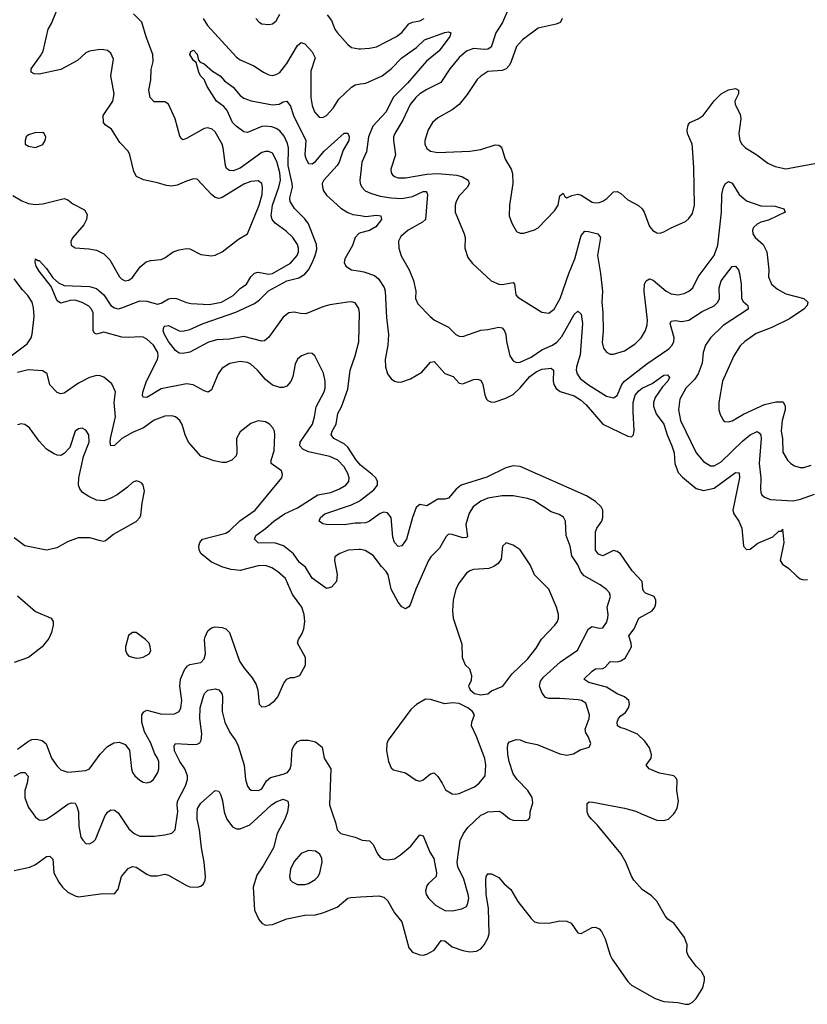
# Model space of a CAD drawing. Header units: inches. Extents: x 1839270 to 1929235, y 762242 to 910350.
# Tile 284 of 362: x 1858102 to 1862489, y 898938 to 904423. Entities that reach past the tile are written whole.
import ezdxf

# ---------------------------------------------------------------- set-up
doc = ezdxf.new("R2010")
doc.units = ezdxf.units.IN
doc.header["$MEASUREMENT"] = 0
for name, color, linetype in [('B8859', 7, 'Continuous'), ('B8869', 7, 'Continuous'), ('B8950', 7, 'Continuous'), ('B8960', 7, 'Continuous')]:
    doc.layers.add(name, color=color, linetype=linetype)

msp = doc.modelspace()

# ---------------------------------------------------------------- linework, layer by layer
at = {"layer": 'B8859', "color": 5}
for points, elevation in [([(1858070, 899684.2), (1858157.2, 899702.8), (1858190, 899716.8), (1858250, 899760.6), (1858270, 899763.6), (1858285.9, 899745.9), (1858291.1, 899670), (1858318.9, 899618.9), (1858340.8, 899590), (1858370, 899562.8), (1858410, 899541.6), (1858430, 899537.2), (1858563.9, 899556.1), (1858630, 899553.4), (1858650, 899578.8), (1858669.1, 899650.9), (1858705.2, 899694.8), (1858730, 899706.5), (1858750, 899702.8), (1858810, 899662.8), (1858830, 899654.6), (1858867, 899653), (1858910, 899662.3), (1858930, 899657.8), (1859030, 899599), (1859050, 899591.6), (1859090, 899590.3), (1859110, 899596.9), (1859125.1, 899610), (1859134.8, 899630), (1859136.8, 899650), (1859129.9, 899730), (1859113.5, 899810), (1859103.2, 899910), (1859089.4, 899970), (1859090.4, 900000)], 620), ([(1858175.8, 900000), (1858190, 899980.5), (1858210, 899964.9), (1858230, 899963.1), (1858250, 899969), (1858294.6, 900000)], 640), ([(1858429.5, 900000), (1858430.2, 899930), (1858442.8, 899870), (1858452.4, 899852.4), (1858470, 899834.4), (1858490, 899832), (1858510, 899842.4), (1858523.1, 899856.9), (1858578.5, 899990), (1858584.7, 900000)], 640), ([(1858653.3, 900000), (1858710, 899916), (1858739.5, 899890), (1858770, 899874.9), (1858850, 899873.8), (1858910, 899882), (1858950, 899891.7), (1858968.3, 899910), (1858980.4, 900000)], 640), ([(1859244.8, 900000), (1859256, 899970), (1859287, 899927), (1859310, 899914.7), (1859330, 899915.4), (1859383, 899937), (1859451.1, 900000)], 620), ([(1859589.7, 900000), (1859578.2, 899970), (1859535.8, 899890), (1859515.5, 899810), (1859458, 899710), (1859422.4, 899657.6), (1859401.4, 899590), (1859410, 899463), (1859434.6, 899410), (1859450, 899390.4), (1859470, 899379.6), (1859510, 899382.6), (1859590, 899414), (1859690, 899433.7), (1859750, 899436.2), (1859790, 899447.3), (1859870, 899479.7), (1859930, 899528.9), (1859946.3, 899533.7), (1860000, 899536.8)], 620), ([(1859844.4, 900000), (1859861.6, 899950), (1859870.7, 899910), (1859890.4, 899890.4), (1859970, 899868.9), (1860000, 899856.2)], 640)]:
    msp.add_lwpolyline(points, dxfattribs=dict(at, elevation=elevation))
at = {"layer": 'B8859', "color": 5, "elevation": 640}
msp.add_lwpolyline([(1859710, 899794.3), (1859670, 899777.2), (1859630, 899733.6), (1859610.3, 899690), (1859604.2, 899650), (1859610.5, 899630), (1859619.9, 899619.9), (1859650, 899605.7), (1859690, 899605.7), (1859710, 899610.4), (1859747.3, 899632.7), (1859765.1, 899650), (1859774.3, 899670), (1859786.3, 899730), (1859784.2, 899750), (1859773.9, 899773.9), (1859750, 899792)], close=True, dxfattribs=at)
at = {"layer": 'B8869', "color": 5}
for points, elevation in [([(1860000, 899856.2), (1860010, 899852), (1860050, 899848.2), (1860070, 899827.7), (1860095.6, 899775.6), (1860110, 899757.4), (1860127.4, 899747.4), (1860150, 899743.2), (1860190, 899749.3), (1860223, 899770), (1860280.9, 899819.1), (1860330, 899881.3), (1860350, 899877.1), (1860386.1, 899786.1), (1860408.8, 899750), (1860423.1, 899670), (1860420.9, 899650), (1860377, 899610), (1860370, 899598), (1860361.3, 899570), (1860365.2, 899550), (1860378.4, 899530), (1860418.7, 899490), (1860470, 899461.3), (1860510, 899459.6), (1860564, 899470), (1860590, 899483), (1860597.7, 899502.3), (1860603.2, 899530), (1860600.2, 899550), (1860575, 899635), (1860543.1, 899703.1), (1860538, 899730), (1860555.2, 899850), (1860573.9, 899890), (1860597.1, 899922.9), (1860670, 899990.9), (1860689.7, 900000)], 640), ([(1860000, 899536.8), (1860102.7, 899542.7), (1860130, 899534.7), (1860150, 899516), (1860190, 899446.7), (1860230, 899397), (1860270, 899251.8), (1860290, 899229.3), (1860330, 899212.7), (1860350, 899212), (1860370, 899217.8), (1860410, 899239), (1860450, 899293.4), (1860470, 899291.8), (1860510, 899258.2), (1860570, 899237.2), (1860610, 899230.2), (1860645.4, 899234.6), (1860670, 899246.7), (1860689.7, 899270), (1860710, 899306), (1860717.7, 899330), (1860713.8, 899473.8), (1860700.9, 899550), (1860699.1, 899630), (1860700.5, 899650), (1860710, 899664.9), (1860730, 899665.3), (1860770, 899644.4), (1860801.1, 899610), (1860838.1, 899578.1), (1860877.2, 899510), (1860950, 899416.5), (1860970, 899397.4), (1860990, 899391.6), (1861049.6, 899390.4), (1861110, 899402.4), (1861150, 899400.4), (1861173, 899390), (1861210, 899336.3), (1861230, 899333), (1861290, 899366.4), (1861310, 899368.2), (1861330, 899359.1), (1861343.1, 899343.1), (1861362.8, 899302.8), (1861391.2, 899211.2), (1861402.3, 899190), (1861490, 899064.9), (1861510, 899043.8), (1861641.5, 898970), (1861690, 898953.2), (1861767.2, 898947.2), (1861810, 898938), (1861830, 898939.7), (1861850, 898950.2), (1861870, 898970.2), (1861907.2, 899030), (1861916.5, 899070), (1861916.5, 899090), (1861900.4, 899120.4), (1861870, 899149.7), (1861825.8, 899210), (1861818.5, 899230), (1861820.7, 899270), (1861805.8, 899310), (1861747.4, 899387.4), (1861711.8, 899411.8), (1861696.8, 899430), (1861650, 899513.3), (1861621.8, 899541.8), (1861570, 899578), (1861523.4, 899630), (1861510, 899651.2), (1861478.8, 899730), (1861450, 899777.3), (1861318.2, 899938.2), (1861286.8, 899970), (1861270.8, 899990), (1861267.1, 900000)], 620), ([(1860796.3, 900000), (1860830, 899972), (1860850, 899963.7), (1860918.4, 899961.6), (1860934.2, 899965.8), (1860943.2, 899976.8), (1860945.2, 900000)], 640), ([(1861565.2, 900000), (1861650, 899963.5), (1861690, 899961.8), (1861715.1, 899970), (1861745.8, 900000)], 620)]:
    msp.add_lwpolyline(points, dxfattribs=dict(at, elevation=elevation))
at = {"layer": 'B8950', "color": 5}
for points, elevation in [([(1858063.7, 903443.7), (1858113.7, 903413.7), (1858150, 903399), (1858190, 903393.4), (1858230, 903397.6), (1858350, 903426.4), (1858370, 903419.3), (1858397.5, 903397.5), (1858463.4, 903363.4), (1858477, 903337), (1858474.4, 903310), (1858458.9, 903281.1), (1858398.4, 903210), (1858386.7, 903190), (1858387.4, 903167.4), (1858410, 903153), (1858486.9, 903146.9), (1858530, 903138.4), (1858570, 903119.5), (1858604.5, 903084.5), (1858657, 902990), (1858670, 902977), (1858690, 902969), (1858710, 902972.9), (1858730, 902986.3), (1858772.8, 903047.2), (1858805.6, 903074.4), (1858830, 903081.5), (1858890, 903087.6), (1858910, 903096.5), (1858957, 903130), (1858990, 903141.8), (1859030, 903149.1), (1859050, 903145.8), (1859110, 903115.3), (1859170, 903108.4), (1859190, 903110.4), (1859230, 903130.4), (1859320.1, 903199.9), (1859370, 903230.5), (1859435.9, 903390), (1859451.6, 903450), (1859455, 903490), (1859450.4, 903510.4), (1859430, 903525.5), (1859390, 903522), (1859350, 903505.9), (1859230, 903433.1), (1859210, 903427.2), (1859190, 903432.2), (1859170, 903449.8), (1859090, 903535.1), (1859070, 903536.8), (1859030, 903524.4), (1858979, 903501), (1858950, 903494.9), (1858918.7, 903498.7), (1858870, 903514.5), (1858791, 903531), (1858752.7, 903550), (1858737.7, 903577.7), (1858715.1, 903670), (1858706.3, 903690), (1858659.8, 903739.8), (1858613.8, 903813.8), (1858577.5, 903837.5), (1858568, 903850), (1858566.6, 903890), (1858619.7, 903970), (1858628.4, 904010), (1858609.7, 904110), (1858623.6, 904203.6), (1858610, 904236), (1858590, 904251.6), (1858570, 904255.6), (1858550, 904256.9), (1858490, 904246.9), (1858470, 904237.7), (1858423.6, 904196.4), (1858330, 904144.9), (1858210, 904119.7), (1858182.2, 904122.2), (1858166, 904130), (1858164.7, 904150), (1858218.1, 904221.9), (1858231.4, 904248.6), (1858260.3, 904370), (1858278.8, 904401.2), (1858306, 904470)], 660), ([(1860000, 901470.8), (1859992, 901472), (1859931.7, 901468.3), (1859885.5, 901450), (1859863.8, 901436.2), (1859857.6, 901430), (1859855.6, 901410), (1859870, 901332), (1859867.3, 901292.7), (1859837.7, 901262.3), (1859810, 901253.5), (1859730, 901311.6), (1859693.3, 901373.3), (1859660, 901400), (1859627, 901447), (1859572, 901492), (1859526.9, 901506.9), (1859429.1, 901509.1), (1859409.8, 901530), (1859416.9, 901550), (1859470, 901588.4), (1859517.2, 901630), (1859576.4, 901670), (1859650, 901703.9), (1859763, 901777), (1859834, 901790), (1859883, 901810), (1859918.3, 901830), (1859934.6, 901850), (1859937.3, 901870), (1859930, 901895.4), (1859910, 901932.8), (1859874.5, 901970), (1859830, 901990.5), (1859710, 902014.9), (1859678.7, 902030), (1859662.3, 902050), (1859663.7, 902070), (1859731.9, 902170), (1859744.7, 902210), (1859754, 902266), (1859796.8, 902350), (1859802.7, 902370), (1859803.1, 902410), (1859793.5, 902453.5), (1859745.2, 902550), (1859730, 902562.7), (1859710, 902564.5), (1859671, 902550), (1859650, 902532.3), (1859635.8, 902504.2), (1859623.7, 902436.3), (1859612.7, 902407.3), (1859590, 902381.3), (1859570, 902374.3), (1859550, 902373.7), (1859510, 902387), (1859470, 902418.9), (1859426, 902470), (1859390, 902503.7), (1859370, 902513.3), (1859330, 902518.4), (1859272.2, 902507.8), (1859230, 902482.7), (1859207.7, 902450), (1859170, 902361.2), (1859152.2, 902347.8), (1859130, 902354.7), (1859068.6, 902388.6), (1859030, 902395), (1858890, 902366.3), (1858810, 902319.3), (1858790, 902319.6), (1858785.3, 902330), (1858787.4, 902347.4), (1858807.5, 902410), (1858869.9, 902530), (1858873.2, 902550), (1858870.4, 902570), (1858847.3, 902610), (1858810, 902643.6), (1858790, 902653.7), (1858770, 902657.1), (1858710, 902652.3), (1858670, 902654.2), (1858570, 902682.9), (1858530, 902671.2), (1858517.4, 902677.4), (1858510, 902689.2), (1858511.1, 902790), (1858501.3, 902810), (1858486.5, 902826.5), (1858450, 902847.1), (1858410, 902859.9), (1858381.9, 902858.1), (1858330, 902843.5), (1858310, 902857.6), (1858276.6, 902936.6), (1858210, 903021.6), (1858194, 903050), (1858188, 903072), (1858190, 903090.8), (1858202, 903082), (1858210, 903082), (1858250, 903036.4), (1858285.9, 902985.9), (1858317, 902957), (1858350, 902942.4), (1858490, 902937.6), (1858530, 902925.7), (1858570, 902890.8), (1858610, 902831.6), (1858630, 902817), (1858650, 902813), (1858670, 902817.1), (1858770, 902857.2), (1858810, 902854.5), (1858870, 902838.2), (1858890, 902843.5), (1858930, 902867.8), (1858950, 902872.5), (1858974.4, 902870), (1859030, 902848.4), (1859057.4, 902842.6), (1859156.8, 902836.8), (1859225.4, 902850), (1859290, 902887.1), (1859330, 902925), (1859364.2, 902950), (1859390, 902990.2), (1859410, 903010.2), (1859430, 903016.3), (1859490, 903005.5), (1859510, 903008.5), (1859610, 903066.9), (1859647.5, 903110), (1859655, 903130), (1859654.7, 903150), (1859649, 903170), (1859623.1, 903210), (1859585.4, 903245.4), (1859524.8, 903290), (1859507.8, 903310), (1859503.2, 903330), (1859509.9, 903390), (1859544.7, 903490), (1859553.9, 903530), (1859551.2, 903570), (1859533.6, 903633.6), (1859510, 903678.7), (1859490, 903688.9), (1859470, 903688.9), (1859450, 903682.5), (1859330, 903595.9), (1859290, 903580.2), (1859270, 903582.2), (1859254.5, 903594.5), (1859247.2, 903610), (1859235.8, 903710), (1859229.2, 903730), (1859190, 903798.9), (1859173.9, 903813.9), (1859150, 903820.8), (1859130, 903817.4), (1859030, 903760.5), (1859010, 903754.5), (1859001.4, 903761.4), (1858994.1, 903774.1), (1858967.1, 903870), (1858930, 903953.3), (1858910, 903965.7), (1858850, 903966.3), (1858827.8, 903990), (1858821.5, 904030), (1858832, 904088), (1858834.8, 904145.2), (1858844.6, 904190), (1858843.9, 904230), (1858806.7, 904326.7), (1858781.6, 904410), (1858736.4, 904456.4)], 640), ([(1859416.3, 904430), (1859434.8, 904410), (1859450, 904400.5), (1859490, 904395.5), (1859510, 904400.5), (1859530, 904417.3), (1859550, 904453.4)], 660), ([(1859814.7, 904450), (1859839.1, 904419.1), (1859857.7, 904370), (1859870, 904352.2), (1859930, 904284.9), (1859950, 904268.2), (1859990, 904260.9), (1860000, 904261.4)], 660), ([(1859123.2, 904430), (1859146.9, 904390), (1859310, 904214.3), (1859330, 904199.3), (1859405.5, 904165.5), (1859459.5, 904130), (1859490, 904115.8), (1859510, 904112.6), (1859530, 904116.9), (1859550, 904129.2), (1859590, 904178.6), (1859650, 904278.4), (1859670, 904295.5), (1859690, 904288.4), (1859730, 904244.6), (1859748.1, 904210), (1859723.2, 904136.8), (1859722.8, 903990), (1859730, 903944.9), (1859743.5, 903910), (1859770, 903880.3), (1859790, 903877.8), (1859810, 903889.2), (1859848, 903930), (1859880.3, 903979.7), (1859950, 904047.3), (1859970, 904059.7), (1860000, 904064.9)], 640), ([(1860000, 901941.8), (1859973.8, 901973.8), (1859930, 902041.6), (1859910, 902060.1), (1859852, 902090), (1859836.5, 902110), (1859842.2, 902130), (1859863.8, 902170), (1859874.5, 902230), (1859893.5, 902266.5), (1859930, 902365.5), (1859942, 902470), (1859970.7, 902550), (1859990, 902628.5), (1859994.2, 902790), (1859990, 902813.5), (1859970, 902846.1), (1859950, 902851.8), (1859930.4, 902850.4), (1859830, 902833.7), (1859790, 902822.6), (1859695, 902785), (1859665.7, 902785.7), (1859630, 902793.5), (1859600.9, 902790), (1859570, 902766.3), (1859490, 902654), (1859465.9, 902634.1), (1859450, 902632.4), (1859350, 902657.6), (1859270, 902642.9), (1859200.2, 902639.8), (1859154, 902626), (1859050, 902571.8), (1859010, 902562.7), (1858990, 902564.7), (1858970, 902580.7), (1858930, 902631), (1858907.7, 902670), (1858900.9, 902690), (1858903.6, 902710), (1858910, 902715.3), (1858930, 902719.1), (1858990, 902689), (1859010, 902687.9), (1859050, 902697.1), (1859124, 902730), (1859305.6, 902794.4), (1859410, 902842.1), (1859437.5, 902862.5), (1859487.4, 902912.6), (1859590, 902968.6), (1859655.7, 902984.3), (1859690, 903006), (1859709.6, 903030.4), (1859730.6, 903069.4), (1859748.4, 903110), (1859756.4, 903143.6), (1859754.4, 903170), (1859710, 903286.1), (1859690, 903314.1), (1859631.8, 903371.8), (1859607.5, 903410), (1859606.4, 903430), (1859621.4, 903490), (1859619.9, 903510), (1859597.8, 903610), (1859599.9, 903710), (1859594.2, 903734.2), (1859574.4, 903774.4), (1859550, 903803.2), (1859530, 903817.3), (1859506.5, 903826.5), (1859470, 903830.8), (1859450, 903827.5), (1859370, 903794.9), (1859350, 903797.5), (1859306.8, 903830), (1859287.9, 903850), (1859257.5, 903917.5), (1859239, 903939), (1859197.4, 903970), (1859146, 904050), (1859129.2, 904090), (1859109.4, 904110), (1859099.3, 904130), (1859084, 904184), (1859070, 904195.3), (1859049.6, 904230), (1859054, 904246), (1859070, 904253), (1859090, 904230.8), (1859096.9, 904196.9), (1859106, 904186), (1859130, 904176.3), (1859176.2, 904136.2), (1859217.6, 904110), (1859242.6, 904082.6), (1859290, 904047), (1859330, 904000.4), (1859350, 903985.3), (1859391.4, 903971.4), (1859510, 903949.4), (1859546.8, 903953.3), (1859570, 903964.7), (1859590, 903968.5), (1859610, 903940.5), (1859627.6, 903890), (1859695.6, 903750), (1859690.9, 903670), (1859695, 903650), (1859710, 903622.8), (1859730, 903619.7), (1859750, 903632.6), (1859798.5, 903690), (1859890, 903774.9), (1859910, 903790.8), (1859930, 903791.3), (1859936.1, 903770), (1859934.5, 903750), (1859903.1, 903696.9), (1859881.1, 903630), (1859869.3, 903610), (1859795.6, 903530), (1859787.2, 903510), (1859788.1, 903490), (1859794.3, 903470), (1859810, 903444.9), (1859890, 903373.5), (1859928.7, 903348.7), (1859958.3, 903338.3), (1860000, 903331.7)], 620), ([(1860000, 903561.5), (1859996.9, 903530), (1859998.6, 903510), (1860000, 903506.6)], 640), ([(1860000, 903234.8), (1859990, 903232), (1859970.2, 903210), (1859955, 903165), (1859912.5, 903090), (1859909.6, 903070), (1859919, 903050), (1859950, 903030.1), (1860000, 903022.3)], 620), ([(1858053.3, 902550), (1858143.3, 902616.7), (1858165, 902650), (1858171.7, 902671.7), (1858181.3, 902770), (1858178.2, 902818.2), (1858170.9, 902850), (1858147.2, 902887.2), (1858117.8, 902917.8), (1858070, 902979.7)], 660), ([(1858090, 900359), (1858150, 900404.7), (1858170, 900413.2), (1858195.9, 900415.9), (1858226.8, 900406.8), (1858248.5, 900388.5), (1858279.2, 900310), (1858310, 900264.9), (1858330, 900244.9), (1858370, 900230.3), (1858470, 900240.2), (1858490, 900249.1), (1858549.2, 900330.8), (1858590, 900374), (1858625.2, 900394.8), (1858658, 900398), (1858690, 900385.5), (1858714.1, 900354.1), (1858724.7, 900250), (1858730.2, 900230), (1858742.8, 900210), (1858770, 900186), (1858790, 900175.6), (1858810, 900171.6), (1858830, 900176.9), (1858847.8, 900190), (1858870.9, 900230), (1858876.4, 900250), (1858875.8, 900290), (1858869.7, 900310), (1858853.6, 900333.6), (1858830, 900396.4), (1858796.7, 900456.7), (1858781.7, 900510), (1858781.4, 900550), (1858792.5, 900567.5), (1858810, 900576.5), (1858893.4, 900553.4), (1858963.1, 900556.9), (1858990, 900568.5), (1858998.9, 900590), (1859005.5, 900630), (1858994.3, 900710), (1858997.5, 900750), (1859018.9, 900801.1), (1859036.6, 900823.4), (1859050, 900830.9), (1859110, 900841.5), (1859130, 900861.7), (1859136.7, 900890), (1859130.7, 900970), (1859134.1, 900985.9), (1859150, 901018.7), (1859170, 901035.3), (1859190, 901040.3), (1859230, 901037.2), (1859250, 901028.9), (1859270.1, 901010.1), (1859325.5, 900850), (1859351.6, 900810), (1859397.5, 900757.5), (1859418.9, 900718.9), (1859428.9, 900688.9), (1859435.5, 900610), (1859450, 900595.5), (1859470, 900597.1), (1859490, 900604.9), (1859523.6, 900630), (1859540.5, 900650), (1859573.4, 900726.6), (1859589.2, 900750), (1859610, 900759.1), (1859630, 900759.1), (1859662, 900770), (1859692.9, 900827.1), (1859693.2, 900870), (1859648.7, 900950), (1859655.3, 900970), (1859675.8, 901004.2), (1859683.6, 901030), (1859689.6, 901070), (1859685.6, 901110), (1859672.8, 901150), (1859621, 901221), (1859581.7, 901310), (1859538, 901350), (1859505.6, 901370), (1859470, 901382.3), (1859430, 901379.9), (1859330, 901354.8), (1859279.4, 901359.4), (1859232.6, 901372.6), (1859170, 901400.4), (1859111.1, 901450), (1859101.5, 901470), (1859099.3, 901490), (1859104.4, 901510), (1859119.6, 901530), (1859250, 901562.9), (1859270, 901575.9), (1859328, 901632), (1859413.8, 901690), (1859562.7, 901870), (1859566, 901890), (1859560.9, 901910), (1859502.7, 901950), (1859502.9, 901970), (1859518.4, 902021.6), (1859522.4, 902110), (1859520.7, 902130), (1859512, 902150), (1859493.2, 902170), (1859470, 902182.7), (1859430, 902189.3), (1859390, 902172.7), (1859330, 902127.6), (1859309.2, 902090), (1859311.7, 902010), (1859306.6, 901993.4), (1859283, 901970), (1859250, 901956.8), (1859230, 901955.8), (1859184.8, 901964.8), (1859110, 901992.4), (1859041.5, 902070), (1859022.9, 902110), (1859007.3, 902167.3), (1858994.2, 902190), (1858970, 902209.8), (1858950, 902216.8), (1858910, 902214.8), (1858850, 902192.9), (1858790.6, 902149.4), (1858730, 902124.1), (1858670.2, 902090), (1858630, 902051.1), (1858610, 902049.6), (1858605.4, 902070), (1858607.9, 902090), (1858634.5, 902210), (1858627.5, 902290), (1858635, 902350), (1858614.7, 902394.7), (1858571.2, 902431.2), (1858550, 902439.8), (1858530, 902440.3), (1858490, 902430.6), (1858430, 902398.8), (1858350, 902342), (1858330, 902338.3), (1858310, 902346.6), (1858269.1, 902389.1), (1858255.1, 902450), (1858230, 902466.9), (1858148.3, 902471.7), (1858090, 902458.5)], 660), ([(1858070, 901538.8), (1858130, 901493), (1858250, 901470.4), (1858310, 901483.1), (1858370, 901517.1), (1858430, 901539.3), (1858490, 901539.3), (1858550, 901521), (1858570, 901518), (1858579, 901521), (1858623.6, 901556.4), (1858750, 901628), (1858771, 901649), (1858776.6, 901663.4), (1858782.9, 901730), (1858797.2, 901797.2), (1858789.2, 901829.2), (1858782, 901842), (1858769.1, 901849.1), (1858750, 901854), (1858730, 901845.2), (1858702, 901818), (1858644.6, 901775.4), (1858610, 901756.9), (1858570, 901743), (1858530, 901746.3), (1858487.5, 901767.5), (1858452.3, 901790), (1858436.2, 901810), (1858429.7, 901830), (1858431.2, 901871.2), (1858457.4, 901990), (1858488, 902070), (1858487.3, 902110), (1858470, 902137), (1858450, 902147), (1858430, 902144.5), (1858410.7, 902130), (1858381, 902039), (1858350, 902005.6), (1858330, 901994.7), (1858310, 901996.9), (1858290, 902005.7), (1858250, 902031.1), (1858210, 902075.8), (1858155.8, 902150), (1858130, 902168), (1858110, 902171.3), (1858090, 902166.6)], 680), ([(1860000, 901619.1), (1859970, 901618.3), (1859909.8, 901609.8), (1859810.9, 901610.9), (1859790, 901615.4), (1859769.7, 901630), (1859777.7, 901650), (1859802, 901670), (1859950, 901721.2), (1859996.8, 901743.2), (1860000, 901745.8)], 620), ([(1858090, 901213.1), (1858190, 901127), (1858277.3, 901090), (1858287.7, 901070), (1858288.4, 901050), (1858278.3, 901010), (1858263.7, 900976.3), (1858226, 900930), (1858150.8, 900869.2), (1858070, 900842)], 660), ([(1858980.4, 900000), (1858981.8, 900010), (1858978.3, 900050), (1858981.5, 900070), (1859024.3, 900155.7), (1859035.7, 900190), (1859036.4, 900210), (1859020.6, 900250), (1858994.4, 900290), (1858964.7, 900350), (1858961.8, 900378.2), (1858970, 900391.3), (1859070, 900385), (1859090, 900386.6), (1859105, 900395), (1859113.2, 900410), (1859115.9, 900444.1), (1859104.9, 900530), (1859106.5, 900590), (1859125, 900655), (1859130.7, 900669.3), (1859150, 900688.8), (1859190, 900696), (1859210, 900690.4), (1859227, 900670), (1859231.9, 900651.9), (1859229.3, 900570), (1859244.8, 900510), (1859271.5, 900451.5), (1859305.8, 900405.8), (1859318.6, 900378.6), (1859352.4, 900270), (1859360.1, 900190), (1859370, 900154), (1859380.2, 900140.2), (1859391.8, 900131.8), (1859432.7, 900130), (1859450, 900138), (1859476.6, 900183.4), (1859498.3, 900201.7), (1859570, 900219.8), (1859592.7, 900230), (1859607.4, 900250), (1859614.5, 900270), (1859620.2, 900359.8), (1859630, 900380.5), (1859650, 900401.3), (1859670, 900408.9), (1859710, 900410.3), (1859750, 900400.4), (1859786.4, 900370), (1859798.2, 900310), (1859834.7, 900250), (1859827.2, 900050), (1859844.4, 900000)], 640), ([(1858070.3, 900209.7), (1858110, 900228.8), (1858130, 900229.3), (1858148.6, 900208.6), (1858144.1, 900170), (1858130.1, 900130), (1858130, 900088), (1858150, 900035.3), (1858175.8, 900000)], 640), ([(1859090.4, 900000), (1859091.3, 900028.7), (1859110, 900059), (1859190, 900128.2), (1859210, 900124.9), (1859222.8, 900102.8), (1859232.2, 900072.2), (1859241, 900010), (1859244.8, 900000)], 620), ([(1858294.6, 900000), (1858370, 900052.3), (1858390, 900060.9), (1858410, 900058.4), (1858420.7, 900040.7), (1858429.4, 900009.4), (1858429.5, 900000)], 640), ([(1859451.1, 900000), (1859505.2, 900050), (1859530, 900066), (1859570, 900080.3), (1859594.4, 900070), (1859598.9, 900050), (1859593.6, 900010), (1859589.7, 900000)], 620), ([(1858584.7, 900000), (1858590, 900008.4), (1858610, 900020.5), (1858630, 900019.1), (1858650, 900004.9), (1858653.3, 900000)], 640)]:
    msp.add_lwpolyline(points, dxfattribs=dict(at, elevation=elevation))
at = {"layer": 'B8950', "color": 5, "elevation": 680}
for points in [[(1858230, 903795.3), (1858186.4, 903793.6), (1858150, 903782), (1858138, 903770), (1858131.3, 903750), (1858131.3, 903730), (1858150, 903718.8), (1858190, 903711), (1858230, 903727.3), (1858244, 903750), (1858248, 903768), (1858238, 903790)], [(1858750, 901008.7), (1858730, 901008.7), (1858707.1, 900992.9), (1858691, 900930), (1858691, 900910), (1858698, 900890), (1858710, 900878), (1858750, 900866.8), (1858770, 900867.3), (1858790, 900871), (1858822, 900890), (1858832.3, 900907.7), (1858829, 900930), (1858822, 900950), (1858802, 900970)]]:
    msp.add_lwpolyline(points, close=True, dxfattribs=at)
at = {"layer": 'B8960', "color": 5}
for points, elevation in [([(1860827.1, 904490), (1860792, 904408), (1860753.6, 904350), (1860727.4, 904270), (1860710, 904259.4), (1860690, 904256.8), (1860630, 904262.9), (1860590, 904247.2), (1860550, 904211.7), (1860497.8, 904150), (1860447.7, 904072.3), (1860370, 904035), (1860331.3, 904010), (1860308.7, 903990), (1860276.8, 903950), (1860236.2, 903863.8), (1860191, 903790), (1860184.6, 903770), (1860183, 903750), (1860194.4, 903670), (1860169.3, 903590), (1860170.2, 903570), (1860178.3, 903558.3), (1860188.9, 903548.9), (1860210, 903542), (1860250, 903541.4), (1860370, 903562.1), (1860430, 903566.1), (1860536.7, 903556.7), (1860568, 903548), (1860600.3, 903530), (1860605.2, 903510), (1860596.9, 903490), (1860550, 903441.1), (1860532.4, 903410), (1860527.2, 903390), (1860526.9, 903350), (1860577.7, 903230), (1860582.6, 903210), (1860581.6, 903150), (1860598, 903098), (1860624.3, 903064.3), (1860728.1, 902968.1), (1860770, 902949.2), (1860790, 902948.2), (1860850, 902958.7), (1860858.7, 902950), (1860866, 902890), (1860877.1, 902877.1), (1861010, 902793.4), (1861050, 902789.1), (1861078.5, 902810), (1861111.7, 902870), (1861160.9, 903010), (1861194.1, 903090), (1861230, 903220.4), (1861250, 903244.2), (1861270, 903244), (1861322, 903230), (1861336.2, 903210), (1861320.1, 903110), (1861337.5, 903010), (1861348.1, 902910), (1861344.2, 902850), (1861350.1, 902790), (1861352, 902690), (1861345.7, 902625.7), (1861353.9, 902593.9), (1861370, 902570.4), (1861390, 902559.5), (1861410, 902558.9), (1861470, 902579.2), (1861530, 902617.6), (1861562.7, 902650), (1861587.6, 902692.4), (1861597.1, 902722.9), (1861599.3, 902750), (1861580.6, 902910), (1861582.9, 902950), (1861590.9, 902969.1), (1861610, 902980.3), (1861630, 902971.7), (1861702.8, 902910), (1861730, 902896.8), (1861770, 902890.2), (1861803, 902897), (1861830, 902910.3), (1861850.6, 902929.4), (1861881.1, 902990), (1861970, 903110.3), (1861990, 903167.3), (1862011.8, 903351.7), (1862013.8, 903450), (1862022, 903490), (1862033.6, 903510), (1862050, 903521.7), (1862070, 903511.7), (1862108.9, 903448.9), (1862150, 903414.7), (1862230, 903386), (1862310, 903384), (1862358.8, 903370), (1862364.9, 903350), (1862272.8, 903307.2), (1862230, 903295.4), (1862210, 903284.8), (1862190, 903264.5), (1862183.6, 903250), (1862185.2, 903230), (1862198.7, 903210), (1862243.1, 903170), (1862263.6, 903130), (1862274.5, 903030), (1862273.8, 902990), (1862290.2, 902950), (1862322.2, 902922.2), (1862370, 902896.8), (1862470, 902869), (1862491.3, 902850), (1862487.9, 902830), (1862470, 902809.8), (1862390, 902757.5), (1862292.4, 902707.6), (1862204.8, 902675.2), (1862141.1, 902630), (1862114.4, 902605.6), (1862080.7, 902550), (1862016.1, 902410), (1861995.8, 902290), (1861995.8, 902250), (1862003.8, 902223.8), (1862023, 902190), (1862030, 902184.4), (1862050, 902182.6), (1862070, 902187.8), (1862134.5, 902225.5), (1862250, 902279.3), (1862314.5, 902294.5), (1862353.9, 902293.9), (1862366.2, 902270), (1862365.4, 902250), (1862349.5, 902190.5), (1862343.5, 902130), (1862351, 902090), (1862353.5, 902013.5), (1862378.3, 901970), (1862397, 901950), (1862417.7, 901937.7), (1862448.6, 901928.6), (1862470, 901929.3), (1862510, 901942)], 660), ([(1860000, 904261.4), (1860050, 904263.6), (1860090, 904271.3), (1860201, 904330), (1860230, 904352.4), (1860270, 904399.2), (1860290, 904408.6), (1860330, 904416), (1860354, 904430)], 660), ([(1861124, 904430), (1861120.2, 904419.8), (1861112.4, 904407.6), (1861090, 904398.4), (1860990, 904376.4), (1860902.3, 904310), (1860870, 904273.3), (1860840.1, 904190), (1860830, 904169.8), (1860811.6, 904148.4), (1860790, 904140.5), (1860710, 904133.7), (1860670.8, 904109.2), (1860650, 904089.7), (1860594.1, 904005.9), (1860548.9, 903951.1), (1860510, 903921.2), (1860430, 903875.6), (1860401.5, 903850), (1860376.9, 903810), (1860359, 903750), (1860358.3, 903730), (1860370, 903706.4), (1860390.2, 903690.2), (1860430, 903682.7), (1860610, 903691), (1860670, 903700.5), (1860750, 903726), (1860770, 903724.2), (1860777.8, 903717.8), (1860786.5, 903706.5), (1860806.9, 903646.9), (1860838.7, 903590), (1860846.1, 903566.1), (1860849.1, 903510), (1860830.3, 903390), (1860828.9, 903330), (1860842.4, 903290), (1860870, 903244), (1860890, 903233.4), (1860910, 903233), (1860970, 903251.7), (1860990, 903264), (1861081.7, 903358.3), (1861100.7, 903390), (1861110, 903441), (1861130, 903457.3), (1861138.8, 903438.8), (1861150, 903430.7), (1861176.6, 903443.4), (1861210, 903451.2), (1861230, 903445.4), (1861290, 903406.3), (1861310, 903403.7), (1861330, 903405), (1861350, 903412.6), (1861372.5, 903427.5), (1861410, 903463.6), (1861430, 903465.3), (1861450, 903455.6), (1861490, 903420.3), (1861548.2, 903388.2), (1861568.5, 903370), (1861580.3, 903350), (1861610.2, 903270.2), (1861628.2, 903248.2), (1861650, 903234.9), (1861670, 903234), (1861690, 903240.4), (1861730, 903263.8), (1861810, 903298.4), (1861830, 903314.9), (1861850, 903343), (1861859.8, 903390), (1861857.3, 903597.3), (1861849.8, 903710), (1861847.4, 903730), (1861822.3, 903790), (1861820.4, 903810), (1861824.8, 903835.2), (1861835.1, 903850), (1861880.9, 903870), (1861909.6, 903890), (1861970, 903970.3), (1862009.7, 904010), (1862050, 904031.9), (1862090, 904039), (1862106, 904030), (1862106.2, 904026.2), (1862105.3, 904010), (1862084.7, 903970), (1862087.9, 903950), (1862115.9, 903895.9), (1862119.3, 903870), (1862107.6, 903790), (1862113.8, 903750), (1862124, 903730), (1862144.2, 903710), (1862208.4, 903670), (1862270, 903623.7), (1862310, 903605.7), (1862370, 903593.1), (1862569.7, 903630.3)], 680), ([(1860000, 904064.9), (1860030, 904070.1), (1860121.3, 904110), (1860170, 904150.2), (1860230, 904210.8), (1860311.8, 904268.2), (1860357.4, 904310), (1860470, 904352.2), (1860490, 904355.8), (1860502.8, 904350), (1860496.9, 904330), (1860437.8, 904250), (1860367.6, 904192.4), (1860262.2, 904070), (1860182.1, 903990), (1860143.4, 903910), (1860069.5, 903830), (1860043.8, 903770), (1860032.8, 903687.2), (1860006.8, 903630), (1860000, 903561.5)], 640), ([(1860000, 903506.6), (1860006.7, 903490), (1860025.7, 903470), (1860055.9, 903455.9), (1860110, 903440.4), (1860170, 903430.1), (1860230, 903427.4), (1860290, 903438.2), (1860350, 903465.4), (1860365.1, 903465.1), (1860370, 903460.7), (1860372.8, 903450), (1860362, 903310), (1860344.9, 903295.1), (1860266.3, 903250), (1860225.5, 903214.5), (1860211.2, 903190), (1860213, 903150), (1860226.9, 903106.9), (1860270.3, 903030), (1860296, 902970), (1860308.7, 902910), (1860306.4, 902870), (1860319.5, 902839.5), (1860388, 902770), (1860412.9, 902750), (1860490.9, 902710.9), (1860530.6, 902670), (1860550, 902659.5), (1860570, 902659), (1860670, 902692.6), (1860710, 902696.5), (1860770, 902710.3), (1860790, 902706), (1860802, 902690), (1860808.8, 902670), (1860812.8, 902630), (1860831.7, 902550), (1860850, 902523.1), (1860870, 902513.1), (1860890, 902514.7), (1860950, 902543.1), (1861010, 902583.7), (1861070, 902609.4), (1861094.1, 902625.9), (1861121.4, 902658.6), (1861190, 902780.9), (1861210, 902798.9), (1861230, 902783), (1861236.2, 902730), (1861223.7, 902556.3), (1861203.9, 902490), (1861202.2, 902470), (1861206.7, 902450), (1861224.2, 902424.2), (1861270, 902389.5), (1861370, 902326.7), (1861410, 902316.9), (1861430.4, 902329.6), (1861455.2, 902390), (1861470.8, 902409.2), (1861594.5, 902505.5), (1861717.4, 902590), (1861736.2, 902610), (1861745.4, 902630), (1861746.6, 902650), (1861725.5, 902730), (1861730, 902743), (1861752.8, 902747.2), (1861790, 902742.2), (1861830, 902750.1), (1861903.1, 902796.9), (1861970.3, 902829.7), (1861991.1, 902848.9), (1861999.9, 902870), (1861999, 902930), (1862010, 902968.8), (1862070, 903048.9), (1862090, 903050.3), (1862106.3, 903030), (1862111.9, 903010), (1862121, 902950), (1862123.2, 902870), (1862132.6, 902852.6), (1862157.6, 902830), (1862160.4, 902810), (1862020.9, 902719.1), (1861950.7, 902650), (1861921.7, 902610), (1861909.6, 902570), (1861902.9, 902510), (1861880.6, 902450), (1861861, 902419), (1861811.6, 902370), (1861779, 902310), (1861771, 902250), (1861782.6, 902190), (1861870.2, 902010), (1861910, 901962), (1861950, 901936.9), (1861970, 901937.1), (1862010, 901959.8), (1862130, 902077.2), (1862170, 902109.5), (1862210, 902129.2), (1862221.5, 902121.5), (1862229.4, 902109.4), (1862232.7, 902090), (1862220.4, 901950), (1862230.1, 901870), (1862227.5, 901807.5), (1862229.5, 901789.5), (1862236.7, 901776.7), (1862250, 901763.7), (1862284.7, 901750), (1862410, 901743.2), (1862451.5, 901751.5), (1862530, 901780.3)], 640), ([(1860000, 903331.7), (1860030, 903326.9), (1860090, 903334.3), (1860112.7, 903330), (1860117.4, 903310), (1860085.5, 903270), (1860050, 903249.1), (1860000, 903234.8)], 620), ([(1860000, 903022.3), (1860019.2, 903019.2), (1860078.3, 902998.3), (1860100.1, 902980.1), (1860131.6, 902931.6), (1860137.8, 902910), (1860144.5, 902764.5), (1860155.7, 902670), (1860151.9, 902610), (1860136.7, 902530), (1860138.8, 902490), (1860150.5, 902450.5), (1860170, 902423.2), (1860190, 902409.1), (1860210, 902404), (1860230, 902406.5), (1860278, 902422), (1860341.1, 902458.9), (1860390, 902514.9), (1860410, 902518.4), (1860470, 902451.3), (1860516.3, 902436.3), (1860550, 902398.7), (1860570, 902393.8), (1860630, 902418), (1860650, 902420.2), (1860670, 902414.3), (1860682, 902390), (1860692.5, 902332.5), (1860702.3, 902310), (1860710, 902301.1), (1860730, 902292.4), (1860750, 902293.7), (1860810, 902314.2), (1860850, 902335.3), (1860890, 902371.9), (1860944.3, 902435.7), (1860978.5, 902461.5), (1861010, 902477), (1861061.4, 902481.4), (1861075.5, 902470), (1861073.1, 902410), (1861076.8, 902390), (1861090, 902368.1), (1861112.1, 902352.1), (1861190, 902327), (1861226, 902306), (1861257.9, 902277.9), (1861350.2, 902170), (1861490, 902102.4), (1861510, 902098.7), (1861520.5, 902110), (1861525.4, 902134.6), (1861518.5, 902238.5), (1861519.7, 902290), (1861529.5, 902330.5), (1861550, 902355.1), (1861570, 902369.5), (1861624.3, 902395.7), (1861690, 902442), (1861710, 902444), (1861720.5, 902430), (1861712.4, 902410), (1861682.6, 902377.4), (1861641.8, 902318.2), (1861631.4, 902290), (1861632.4, 902270), (1861647.9, 902227.9), (1861689, 902170), (1861708.2, 902110), (1861735, 902050), (1861746.9, 902010), (1861750.7, 901950), (1861770, 901900.8), (1861794.1, 901874.1), (1861870, 901811.6), (1861910, 901800.7), (1861970, 901813.3), (1862090, 901899.7), (1862110, 901898), (1862112.1, 901870), (1862074, 901690), (1862080.2, 901670), (1862107.5, 901630), (1862124, 901590), (1862133.7, 901490), (1862150, 901472.2), (1862170, 901473.8), (1862213.9, 901506.1), (1862297.8, 901542.2), (1862330, 901573.6), (1862345.4, 901574.6), (1862350, 901584.7), (1862359.2, 901510), (1862337.6, 901410), (1862350.3, 901390.3), (1862385.9, 901365.9), (1862430, 901323.1), (1862450, 901308.7), (1862470, 901302.6), (1862490, 901303.6)], 620), ([(1860000, 901745.8), (1860075.1, 901804.9), (1860093.9, 901830), (1860094.1, 901850), (1860084.9, 901870), (1860065.9, 901890), (1860000.8, 901940.8), (1860000, 901941.8)], 620), ([(1861745.8, 900000), (1861750, 900004.2), (1861764.8, 900030), (1861771.1, 900070), (1861763, 900130), (1861764.9, 900184.9), (1861758, 900198), (1861746.3, 900210), (1861665.3, 900225.3), (1861608.5, 900250), (1861590.9, 900270), (1861620.2, 900310), (1861621.8, 900330), (1861610, 900366), (1861584.4, 900404.4), (1861542.9, 900442.9), (1861473.3, 900473.3), (1861450, 900477.5), (1861432, 900490), (1861429.2, 900510), (1861437.5, 900530), (1861450, 900544.7), (1861477, 900563), (1861493.5, 900590), (1861498, 900610), (1861494.5, 900630), (1861471.2, 900650), (1861430, 900666.8), (1861370, 900704.3), (1861271.2, 900731.2), (1861244, 900750), (1861290, 900794.3), (1861310, 900806.6), (1861350, 900809.4), (1861363.7, 900816.3), (1861390, 900847.4), (1861430, 900846.3), (1861450, 900850.9), (1861474.1, 900865.9), (1861509.8, 900930), (1861508.6, 900950), (1861494.6, 900990), (1861525.5, 901030), (1861551.2, 901088.8), (1861624.2, 901130), (1861640.3, 901150), (1861646, 901170), (1861644.9, 901190), (1861635.8, 901210), (1861587.9, 901227.9), (1861578.3, 901238.3), (1861573.3, 901250), (1861570, 901294), (1861513.1, 901353.1), (1861447.9, 901447.9), (1861430, 901460.8), (1861410, 901465.3), (1861350, 901437.1), (1861326.1, 901446.1), (1861310, 901467.4), (1861309.3, 901570), (1861317.4, 901590), (1861344.5, 901630), (1861350.5, 901650), (1861349.9, 901690), (1861339.9, 901710), (1861310, 901738.8), (1861259.2, 901770), (1860890, 901934.1), (1860850, 901937.4), (1860810, 901926.5), (1860704.7, 901875.3), (1860560.3, 901830), (1860532.3, 901807.7), (1860490, 901757.3), (1860470, 901751.3), (1860430, 901752.9), (1860370, 901715.1), (1860330, 901721.7), (1860322.5, 901717.5), (1860310, 901705.6), (1860290.1, 901650), (1860256, 901530), (1860230, 901491.2), (1860210, 901488.3), (1860188.7, 901510), (1860180.6, 901540.6), (1860171.8, 901650), (1860150, 901675.4), (1860130, 901679.1), (1860110, 901672.1), (1860050.5, 901629.5), (1860030, 901619.9), (1860000, 901619.1)], 620), ([(1860945.2, 900000), (1860946, 900010), (1860959.9, 900060.1), (1860957, 900090), (1860933, 900130), (1860872.7, 900190), (1860850, 900221.6), (1860827.4, 900290), (1860820.5, 900330), (1860819.4, 900370), (1860822.8, 900390), (1860830, 900401.1), (1860866.5, 900413.5), (1860890, 900411.3), (1860918.4, 900398.4), (1860984.5, 900384.5), (1861110, 900333.8), (1861150, 900325.6), (1861186.3, 900333.7), (1861224.7, 900355.3), (1861274.5, 900370), (1861282.6, 900390), (1861268.4, 900430), (1861256, 900450), (1861252.4, 900470), (1861274.8, 900530), (1861275.5, 900550), (1861254.9, 900614.9), (1861232, 900630), (1861213.5, 900633.5), (1861110, 900642), (1861050, 900642), (1861030, 900647.9), (1861011.3, 900671.3), (1860997, 900710), (1861002.3, 900737.7), (1861019.5, 900760.5), (1861114.5, 900845.5), (1861208.7, 900910), (1861270.7, 901029.3), (1861290, 901043.6), (1861330, 901033.6), (1861350, 901034.6), (1861370, 901064.4), (1861378.1, 901090), (1861380.6, 901110), (1861375, 901150), (1861392.4, 901210), (1861387.2, 901230), (1861370, 901249.7), (1861334.4, 901274.4), (1861245.8, 901325.8), (1861226.8, 901346.8), (1861210, 901386.3), (1861176.8, 901436.8), (1861168.3, 901490), (1861145.7, 901550), (1861142.4, 901630), (1861131, 901651), (1861106, 901666), (1861062.2, 901682.2), (1860965.2, 901745.2), (1860930, 901756), (1860851, 901771), (1860790, 901769.8), (1860710, 901757.3), (1860670, 901741.1), (1860627.1, 901710), (1860605.5, 901674.5), (1860587.4, 901610), (1860595.3, 901544.7), (1860590, 901538.9), (1860570, 901536.8), (1860510, 901555.7), (1860490, 901556.4), (1860476.7, 901543.3), (1860440.3, 901479.7), (1860391.8, 901430), (1860378.5, 901410), (1860308.5, 901251.5), (1860276.2, 901163.8), (1860270, 901151.8), (1860250, 901140.5), (1860230, 901152.8), (1860210, 901179.1), (1860170.5, 901250), (1860153.3, 901330), (1860143.5, 901350), (1860116.6, 901376.6), (1860070, 901438.2), (1860026.7, 901466.7), (1860000, 901470.8)], 640), ([(1861267.1, 900000), (1861263.5, 900010), (1861262.9, 900057.1), (1861274.8, 900065.2), (1861295.1, 900064.9), (1861470, 900031.3), (1861533.6, 900013.6), (1861565.2, 900000)], 620), ([(1860689.7, 900000), (1860710, 900009.4), (1860773.2, 900013.2), (1860790, 900005.3), (1860796.3, 900000)], 640)]:
    msp.add_lwpolyline(points, dxfattribs=dict(at, elevation=elevation))
at = {"layer": 'B8960', "color": 5, "elevation": 660}
for points in [[(1860810.9, 901509.1), (1860790.5, 901489.5), (1860782.9, 901417.1), (1860767, 901393), (1860743.2, 901376.8), (1860714.3, 901365.7), (1860630, 901359.6), (1860610, 901353.6), (1860590, 901339.5), (1860550, 901285.1), (1860531.4, 901250), (1860516.1, 901190), (1860512, 901130), (1860516.4, 901090), (1860564.5, 900944.5), (1860566, 900870), (1860582.8, 900830), (1860607.5, 900807.5), (1860618.8, 900770), (1860617.3, 900742.7), (1860601, 900710), (1860610.7, 900690), (1860634.8, 900670), (1860670, 900662.8), (1860710, 900668.4), (1860730, 900684.9), (1860792.3, 900710), (1860842.4, 900777.6), (1860930, 900860.3), (1860978.1, 900921.9), (1861008.8, 900971.2), (1861083.1, 901050), (1861097.7, 901070), (1861103.5, 901090), (1861103, 901110), (1861091.6, 901150), (1861048.4, 901250), (1860969.8, 901329.8), (1860945.3, 901385.3), (1860890, 901469.6), (1860850, 901496.2)], [(1860362.5, 900637.5), (1860312.3, 900607.7), (1860279.9, 900580.1), (1860154, 900410), (1860147.3, 900390), (1860144.9, 900350), (1860155.5, 900290), (1860170, 900256), (1860183.8, 900243.8), (1860250, 900227.3), (1860310, 900186.8), (1860330, 900180.7), (1860350, 900187.7), (1860390, 900222), (1860410, 900227.7), (1860430, 900207.7), (1860455.8, 900170), (1860472.8, 900132.8), (1860510, 900110.6), (1860530, 900108.2), (1860550, 900112.7), (1860636, 900150), (1860660.9, 900170), (1860694.3, 900210), (1860698.2, 900270), (1860692.2, 900307.8), (1860646.5, 900430), (1860618.3, 900490), (1860619.7, 900510), (1860635.4, 900550), (1860624, 900570), (1860598.3, 900590), (1860550, 900613.6), (1860510, 900616.8), (1860470, 900611.5), (1860390, 900636)]]:
    msp.add_lwpolyline(points, close=True, dxfattribs=at)

doc.saveas('drawing.dxf')
